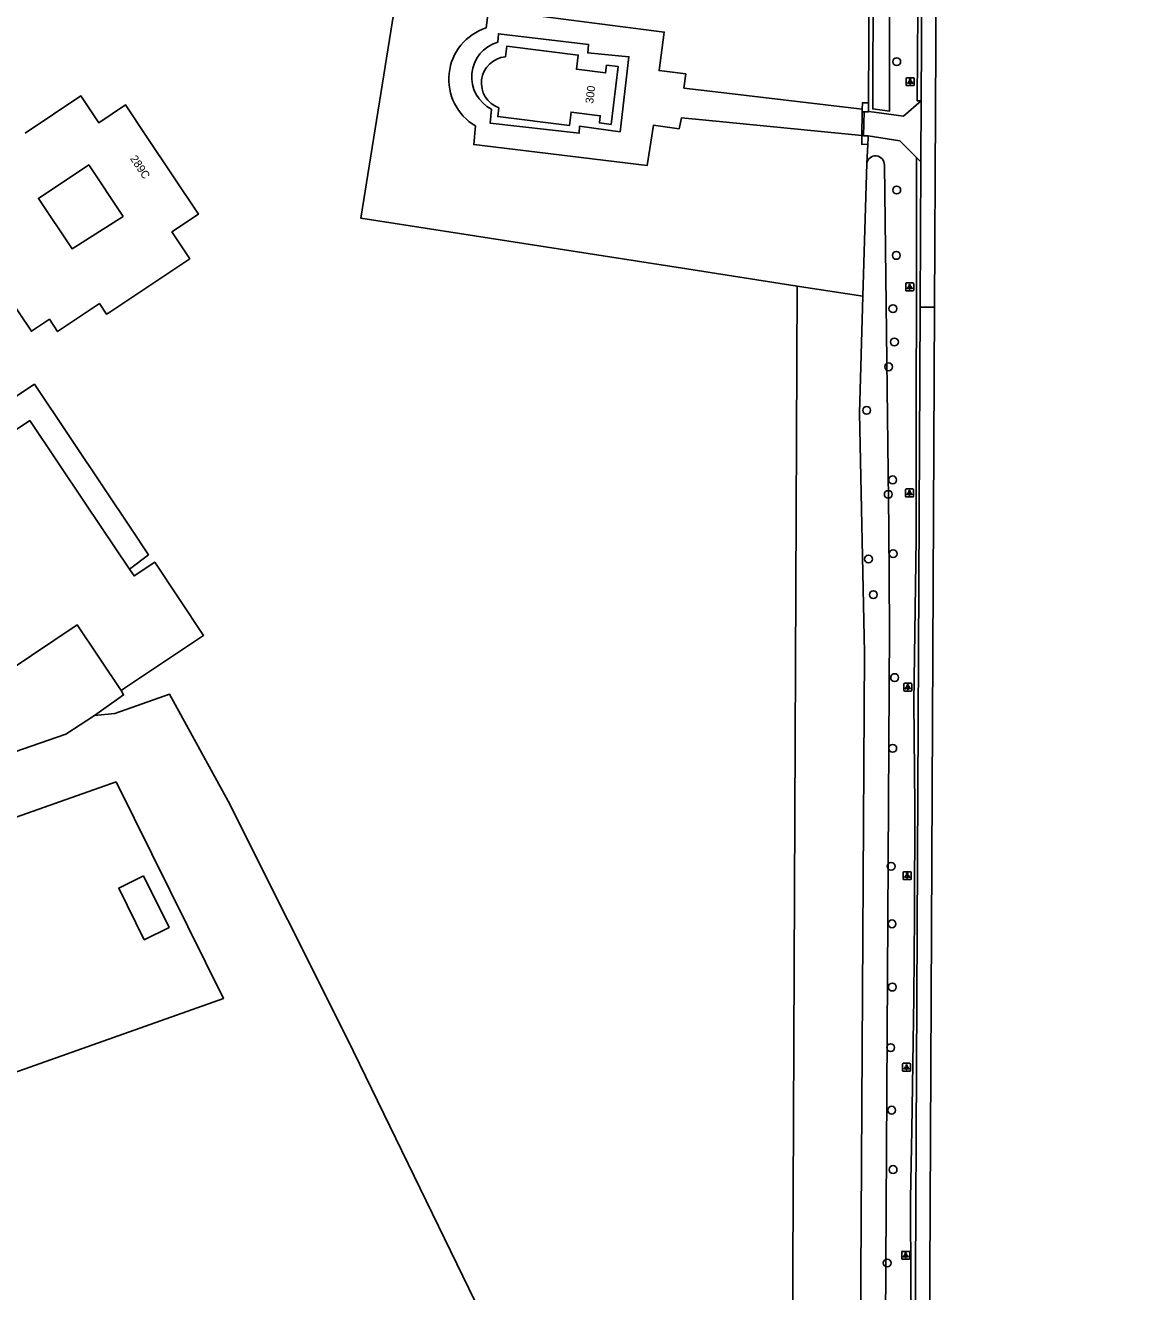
# Model space of a CAD drawing. Extents: x 161486 to 162249, y 379484 to 380829.
# Drawn here: x 162048.6 to 162189.1, y 379904.6 to 380062.8 of the extents above; entities that cross this region are included whole.
import ezdxf

# ---------------------------------------------------------------- set-up
doc = ezdxf.new("R2010")
doc.units = 0
for name, color, linetype in [('IMGEO_Berm_open', 7, 'Continuous'), ('IMGEO_Boom', 7, 'Continuous'), ('IMGEO_Gemengd_bos', 7, 'Continuous'), ('IMGEO_Groenvoorziening', 7, 'Continuous'), ('IMGEO_Hek', 7, 'Continuous'), ('IMGEO_Lichtpunt', 7, 'Continuous'), ('IMGEO_Muur', 7, 'Continuous'), ('IMGEO_Open_loods', 7, 'Continuous'), ('IMGEO_Pand', 7, 'Continuous'), ('IMGEO_Pand_nummerreeks', 7, 'Continuous'), ('IMGEO_Rijbaan_lokaal_gesloten', 7, 'Continuous'), ('IMGEO_Rijbaan_lokaal_open', 7, 'Continuous'), ('IMGEO_Voetpad_onverhard', 7, 'Continuous'), ('IMGEO_Voetpad_open', 7, 'Continuous'), ('IMGEO_Waterloop', 7, 'Continuous')]:
    doc.layers.add(name, color=color, linetype=linetype)

msp = doc.modelspace()

# ---------------------------------------------------------------- linework, layer by layer
at = {"layer": 'IMGEO_Berm_open'}
for points in [[(162160.97, 380126), (162160.6, 380126.01), (162160.08, 380053.39), (162160.58, 380053.39)], [(162160, 380046.34), (162159.93, 379998.61), (162159.67, 379978.26), (162159.77, 379965.28), (162159.72, 379951.67), (162159.64, 379941.33), (162159.41, 379924.8), (162159.24, 379916.22), (162159.3, 379905.37), (162159.36, 379898.12), (162159.33, 379892.94), (162159.2, 379883.11), (162159.17, 379864.34), (162159.14, 379850.29), (162159.1, 379837.23), (162159.23, 379829.37), (162159.84, 379824.17), (162161.31, 379817.95), (162164.03, 379811.11), (162169.53, 379797.84), (162173.19, 379788.7), (162178.2, 379776.44), (162182.56, 379765.37), (162189.13, 379749.56)]]:
    msp.add_lwpolyline(points, dxfattribs=at)
at = {"layer": 'IMGEO_Boom'}
for centre in [(162157.52, 380058.31), (162157.52, 380042.26), (162157.47, 380034.09), (162157.04, 380027.43), (162157.23, 380023.27), (162156.51, 380020.17), (162153.76, 380014.73), (162157, 380006.03), (162156.46, 380004.23), (162157.07, 379996.81), (162153.99, 379996.14), (162154.59, 379991.68), (162157.25, 379981.32), (162157.02, 379972.48), (162156.82, 379957.73), (162156.92, 379950.54), (162156.96, 379942.64), (162156.76, 379935.07), (162156.88, 379927.25), (162157.06, 379919.83), (162156.32, 379908.15)]:
    msp.add_circle(centre, 0.489, dxfattribs=at)
at = {"layer": 'IMGEO_Gemengd_bos'}
for points in [[(162145.08, 380030.26), (162131.29, 380032.41), (162090.52, 380038.76), (162096.79, 380077.74), (162126.58, 380073.2), (162136.34, 380071.8), (162145.26, 380070.52)], [(162154.08, 380069.24), (162153.99, 380053.15)], [(162153.92, 380047.97), (162153.79, 380045.57)], [(162145.08, 380030.26), (162144.39, 379878.92), (162144.3, 379875.03), (162145.91, 379864.83), (162145.98, 379844.58), (162146.46, 379827.24), (162153.13, 379809.49), (162175.64, 379754.71)], [(162153.29, 380028.98), (162145.08, 380030.26)], [(162061.62, 379994.89), (162063.99, 379996.68), (162061.77, 380000), (162058.57, 380004.77), (162049.73, 380017.98), (162039.61, 380011.29), (162037.16, 380014.99), (162029.55, 380026.53), (162029.79, 380026.79)], [(162057.23, 379976.59), (162060.88, 379979.16), (162060.57, 379979.71)], [(162124.28, 379863.96), (162106.31, 379900.26), (162088.83, 379936.23), (162073.95, 379965.89), (162066.62, 379979.25), (162059.78, 379976.85), (162057.23, 379976.59)]]:
    msp.add_lwpolyline(points, dxfattribs=at)
at = {"layer": 'IMGEO_Groenvoorziening'}
for points in [[(162014.17, 379960.6), (162053.65, 379974.23), (162057.23, 379976.59)], [(162059.96, 379968.3), (162013.19, 379951.8), (162022.93, 379923.35), (162073.37, 379941.23), (162059.96, 379968.3)]]:
    msp.add_lwpolyline(points, dxfattribs=at)
at = {"layer": 'IMGEO_Hek'}
for points in [[(162136.34, 380071.8), (162126.58, 380073.2), (162096.79, 380077.74), (162090.52, 380038.76), (162131.29, 380032.41)], [(162154.08, 380069.24), (162153.99, 380053.15)], [(162153.38, 380049.05), (162153.44, 380052.05)], [(162153.92, 380047.97), (162153.79, 380045.57)], [(162059.96, 379968.3), (162013.19, 379951.8), (162022.93, 379923.35), (162073.37, 379941.23), (162059.96, 379968.3)]]:
    msp.add_lwpolyline(points, dxfattribs=at)
at = {"layer": 'IMGEO_Lichtpunt'}
for p, q in [((162158.7, 380056.21), (162158.7, 380055.4)), ((162158.7, 380056.21), (162158.7, 380055.4)), ((162159.6, 380056.3), (162158.79, 380056.3)), ((162159.6, 380056.3), (162158.79, 380056.3)), ((162159.7, 380055.4), (162159.7, 380056.21)), ((162159.7, 380055.4), (162159.7, 380056.21)), ((162158.79, 380055.31), (162159.6, 380055.31)), ((162158.79, 380055.31), (162159.6, 380055.31)), ((162158.64, 380030.55), (162158.64, 380029.74)), ((162158.64, 380030.55), (162158.64, 380029.74)), ((162159.54, 380030.65), (162158.74, 380030.65)), ((162159.54, 380030.65), (162158.74, 380030.65)), ((162159.64, 380029.74), (162159.64, 380030.55)), ((162159.64, 380029.74), (162159.64, 380030.55)), ((162158.74, 380029.65), (162159.54, 380029.65)), ((162158.74, 380029.65), (162159.54, 380029.65)), ((162158.61, 380004.8), (162158.61, 380003.99)), ((162158.61, 380004.8), (162158.61, 380003.99)), ((162159.51, 380004.9), (162158.71, 380004.9)), ((162159.51, 380004.9), (162158.71, 380004.9)), ((162158.71, 380003.9), (162159.51, 380003.9)), ((162158.71, 380003.9), (162159.51, 380003.9)), ((162159.61, 380003.99), (162159.61, 380004.8)), ((162159.61, 380003.99), (162159.61, 380004.8)), ((162158.4, 379980.53), (162158.4, 379979.72)), ((162158.4, 379980.53), (162158.4, 379979.72)), ((162159.3, 379980.62), (162158.5, 379980.62)), ((162159.3, 379980.62), (162158.5, 379980.62)), ((162159.4, 379979.72), (162159.4, 379980.53)), ((162159.4, 379979.72), (162159.4, 379980.53)), ((162158.5, 379979.63), (162159.3, 379979.63)), ((162158.5, 379979.63), (162159.3, 379979.63)), ((162158.33, 379956.97), (162158.33, 379956.16)), ((162158.33, 379956.97), (162158.33, 379956.16)), ((162159.23, 379957.06), (162158.42, 379957.06)), ((162159.23, 379957.06), (162158.42, 379957.06)), ((162159.32, 379956.16), (162159.32, 379956.97)), ((162159.32, 379956.16), (162159.32, 379956.97)), ((162158.42, 379956.07), (162159.23, 379956.07)), ((162158.42, 379956.07), (162159.23, 379956.07)), ((162158.25, 379933.01), (162158.25, 379932.21)), ((162158.25, 379933.01), (162158.25, 379932.21)), ((162159.15, 379933.11), (162158.34, 379933.11)), ((162159.15, 379933.11), (162158.34, 379933.11)), ((162159.25, 379932.21), (162159.25, 379933.01)), ((162159.25, 379932.21), (162159.25, 379933.01)), ((162158.34, 379932.11), (162159.15, 379932.11)), ((162158.34, 379932.11), (162159.15, 379932.11)), ((162158.14, 379909.52), (162158.14, 379908.71)), ((162158.14, 379909.52), (162158.14, 379908.71)), ((162159.04, 379909.61), (162158.24, 379909.61)), ((162159.04, 379909.61), (162158.24, 379909.61)), ((162159.14, 379908.71), (162159.14, 379909.52)), ((162159.14, 379908.71), (162159.14, 379909.52)), ((162158.24, 379908.62), (162159.04, 379908.62)), ((162158.24, 379908.62), (162159.04, 379908.62))]:
    msp.add_line(p, q, dxfattribs=at)
for points in [[(162159.07, 380055.87), (162159.11, 380055.85), (162158.92, 380055.58), (162158.89, 380055.61), (162159.07, 380055.87)], [(162159.28, 380055.85), (162159.32, 380055.87), (162159.51, 380055.61), (162159.47, 380055.58), (162159.28, 380055.85)], [(162159.17, 380055.83), (162159.22, 380055.83), (162159.22, 380055.5), (162159.17, 380055.5), (162159.17, 380055.83)], [(162159.02, 380030.21), (162159.05, 380030.19), (162158.87, 380029.92), (162158.83, 380029.95), (162159.02, 380030.21)], [(162159.12, 380030.17), (162159.17, 380030.17), (162159.17, 380029.84), (162159.12, 380029.84), (162159.12, 380030.17)], [(162159.23, 380030.19), (162159.27, 380030.21), (162159.45, 380029.95), (162159.41, 380029.92), (162159.23, 380030.19)], [(162158.99, 380004.46), (162159.03, 380004.44), (162158.84, 380004.17), (162158.8, 380004.2), (162158.99, 380004.46)], [(162159.09, 380004.42), (162159.14, 380004.42), (162159.14, 380004.09), (162159.09, 380004.09), (162159.09, 380004.42)], [(162159.2, 380004.44), (162159.24, 380004.46), (162159.42, 380004.2), (162159.39, 380004.17), (162159.2, 380004.44)], [(162158.78, 379980.19), (162158.82, 379980.16), (162158.63, 379979.9), (162158.59, 379979.93), (162158.78, 379980.19)], [(162158.88, 379980.14), (162158.93, 379980.14), (162158.93, 379979.82), (162158.88, 379979.82), (162158.88, 379980.14)], [(162158.99, 379980.16), (162159.03, 379980.19), (162159.21, 379979.93), (162159.18, 379979.9), (162158.99, 379980.16)], [(162158.7, 379956.63), (162158.74, 379956.6), (162158.55, 379956.34), (162158.51, 379956.37), (162158.7, 379956.63)], [(162158.8, 379956.58), (162158.85, 379956.58), (162158.85, 379956.26), (162158.8, 379956.26), (162158.8, 379956.58)], [(162158.91, 379956.6), (162158.95, 379956.63), (162159.14, 379956.37), (162159.1, 379956.34), (162158.91, 379956.6)], [(162158.62, 379932.68), (162158.66, 379932.65), (162158.48, 379932.39), (162158.44, 379932.42), (162158.62, 379932.68)], [(162158.73, 379932.63), (162158.77, 379932.63), (162158.77, 379932.31), (162158.73, 379932.31), (162158.73, 379932.63)], [(162158.84, 379932.65), (162158.87, 379932.68), (162159.06, 379932.41), (162159.02, 379932.39), (162158.84, 379932.65)], [(162158.52, 379909.18), (162158.55, 379909.15), (162158.37, 379908.89), (162158.33, 379908.92), (162158.52, 379909.18)], [(162158.62, 379909.13), (162158.67, 379909.13), (162158.67, 379908.81), (162158.62, 379908.81), (162158.62, 379909.13)], [(162158.73, 379909.15), (162158.77, 379909.18), (162158.95, 379908.92), (162158.91, 379908.89), (162158.73, 379909.15)]]:
    msp.add_lwpolyline(points, dxfattribs=at)
for centre in [(162159.2, 380056.01), (162159.14, 380030.35), (162159.11, 380004.6), (162158.9, 379980.33), (162158.83, 379956.77), (162158.75, 379932.81), (162158.64, 379909.32)]:
    msp.add_circle(centre, 0.0994, dxfattribs=at)
for centre, start, end in [((162158.79, 380056.21), 90, 180), ((162158.79, 380056.21), 90, 180), ((162159.6, 380056.21), 0, 90), ((162159.6, 380056.21), 0, 90), ((162158.79, 380055.4), 180, 270), ((162158.79, 380055.4), 180, 270), ((162159.6, 380055.4), 270, 0), ((162159.6, 380055.4), 270, 360), ((162158.74, 380030.55), 90, 180), ((162158.74, 380030.55), 90, 180), ((162159.54, 380030.55), 0, 90), ((162159.54, 380030.55), 0, 90), ((162158.74, 380029.74), 180, 270), ((162158.74, 380029.74), 180, 270), ((162159.54, 380029.74), 270, 0), ((162159.54, 380029.74), 270, 360), ((162158.71, 380004.8), 90, 180), ((162158.71, 380004.8), 90, 180), ((162158.71, 380003.99), 180, 270), ((162158.71, 380003.99), 180, 270), ((162159.51, 380004.8), 0, 90), ((162159.51, 380004.8), 0, 90), ((162159.51, 380003.99), 270, 0), ((162159.51, 380003.99), 270, 360), ((162158.5, 379980.53), 90, 180), ((162158.5, 379980.53), 90, 180), ((162159.3, 379980.53), 0, 90), ((162159.3, 379980.53), 0, 90), ((162158.5, 379979.72), 180, 270), ((162158.5, 379979.72), 180, 270), ((162159.3, 379979.72), 270, 0), ((162159.3, 379979.72), 270, 360), ((162158.42, 379956.97), 90, 180), ((162158.42, 379956.97), 90, 180), ((162158.42, 379956.16), 180, 270), ((162158.42, 379956.16), 180, 270), ((162159.23, 379956.97), 0, 90), ((162159.23, 379956.97), 0, 90), ((162159.23, 379956.16), 270, 0), ((162159.23, 379956.16), 270, 360), ((162158.34, 379933.01), 90, 180), ((162158.34, 379933.01), 90, 180), ((162159.15, 379933.01), 0, 90), ((162159.15, 379933.01), 0, 90), ((162158.34, 379932.21), 180, 270), ((162158.34, 379932.21), 180, 270), ((162159.15, 379932.21), 270, 0), ((162159.15, 379932.21), 270, 360), ((162158.24, 379909.52), 90, 180), ((162158.24, 379909.52), 90, 180), ((162158.24, 379908.71), 180, 270), ((162158.24, 379908.71), 180, 270), ((162159.04, 379909.52), 0, 90), ((162159.04, 379909.52), 0, 90), ((162159.04, 379908.71), 270, 0), ((162159.04, 379908.71), 270, 360)]:
    msp.add_arc(centre, 0.0946, start, end, dxfattribs=at)
at = {"layer": 'IMGEO_Muur'}
for points in [[(162153.21, 380052.37), (162153.22, 380053.16), (162153.99, 380053.15)], [(162153.99, 380053.15), (162153.97, 380052.33), (162153.97, 380052.07)], [(162153.21, 380052.37), (162153.2, 380052.05)], [(162153.44, 380052.05), (162153.2, 380052.05)], [(162153.97, 380052.07), (162153.97, 380052.04), (162153.44, 380052.05)], [(162153.92, 380047.97), (162153.15, 380047.98), (162153.16, 380049.06)], [(162153.16, 380049.06), (162153.38, 380049.05)], [(162153.38, 380049.05), (162153.93, 380049.05)], [(162153.93, 380049.05), (162153.93, 380048.78), (162153.92, 380047.97)]]:
    msp.add_lwpolyline(points, dxfattribs=at)
at = {"layer": 'IMGEO_Open_loods'}
msp.add_lwpolyline([(162063.37, 379956.55), (162060.27, 379955.01), (162063.47, 379948.56), (162066.57, 379950.1), (162063.37, 379956.55)], dxfattribs=at)
at = {"layer": 'IMGEO_Pand'}
for points in [[(162107.79, 380052.53), (162107.65, 380051.44), (162116.62, 380050.34), (162116.82, 380052), (162120.47, 380051.55), (162120.36, 380050.65), (162121.81, 380050.47), (162122.7, 380057.69), (162121.25, 380057.86), (162121.13, 380056.9), (162117.49, 380057.35), (162117.71, 380059.13), (162108.77, 380060.24), (162108.61, 380058.91)], [(162029.79, 380026.79), (162030.57, 380027.31), (162033.47, 380022.96), (162034.02, 380023.33), (162033.42, 380024.22), (162044.62, 380031.71), (162047.82, 380026.92), (162049.37, 380024.6), (162051.61, 380026.1), (162052.64, 380024.56), (162057.87, 380028.06), (162058.76, 380026.74), (162059.28, 380027.09), (162069.15, 380033.68), (162066.92, 380037.02), (162070.24, 380039.24), (162063.74, 380048.97), (162061.11, 380052.91), (162057.78, 380050.68), (162055.55, 380054.02), (162048.58, 380049.35)], [(162060.85, 380038.96), (162056.53, 380045.43), (162050.23, 380041.22), (162054.44, 380034.92), (162060.85, 380038.96)], [(162060.57, 379979.71), (162055.09, 379987.91), (162043.61, 379980.24), (162044.27, 379979.25), (162043.63, 379978.83), (162040.65, 379983.29), (162039.96, 379982.84), (162028.66, 379999.75), (162041.36, 380008.23), (162049.16, 380013.44), (162056.1, 380003.11), (162061.62, 379994.89)], [(162060.57, 379979.71), (162060.98, 379979.99), (162070.88, 379986.6), (162064.77, 379995.74), (162062.2, 379994.03), (162061.62, 379994.89)]]:
    msp.add_lwpolyline(points, dxfattribs=at)
msp.add_arc((162108.9, 380055.63), 3.29, 95.1449, 250.1544, dxfattribs=at)
at = {"layer": 'IMGEO_Rijbaan_lokaal_gesloten'}
for points in [[(162160.58, 380053.39), (162160.97, 380126)], [(162162.73, 380126), (162162.24, 380027.63)], [(162160.55, 380045.8), (162160.58, 380053.39)], [(162160.46, 380027.63), (162160.55, 380045.8)], [(162160.46, 380027.63), (162159.67, 379863.34), (162159.63, 379836.12)], [(162162.24, 380027.63), (162160.46, 380027.63)], [(162162.24, 380027.63), (162161.43, 379863.42), (162161.44, 379833.08), (162161.52, 379829.25), (162161.94, 379825.45), (162162, 379825.11)]]:
    msp.add_lwpolyline(points, dxfattribs=at)
at = {"layer": 'IMGEO_Rijbaan_lokaal_open'}
for points in [[(162160.58, 380053.39), (162158.35, 380051.51), (162154.68, 380052), (162153.97, 380052.07)], [(162153.44, 380052.05), (162153.38, 380049.05)], [(162153.93, 380049.05), (162157.9, 380048.4), (162160, 380046.34)], [(162160, 380046.34), (162160.55, 380045.8)]]:
    msp.add_lwpolyline(points, dxfattribs=at)
at = {"layer": 'IMGEO_Voetpad_onverhard'}
for points in [[(162106.21, 380062.53), (162106.5, 380064.82), (162128.46, 380062.01), (162127.81, 380057.2), (162131.14, 380056.77), (162130.91, 380055), (162134.14, 380054.62), (162153.21, 380052.37)], [(162107.64, 380060.75), (162107.73, 380061.79), (162119, 380060.44), (162118.89, 380059.39), (162124.05, 380058.92), (162122.96, 380049.54)], [(162153.16, 380049.06), (162133.67, 380050.99), (162130.62, 380051.29), (162130.32, 380049.92), (162127.1, 380050.35), (162126.33, 380045.34), (162104.65, 380047.94), (162104.87, 380050.28)], [(162122.96, 380049.54), (162117.88, 380050.26), (162117.83, 380049.37), (162106.71, 380050.6), (162106.87, 380052.36)]]:
    msp.add_lwpolyline(points, dxfattribs=at)
for centre, radius, start, end in [((162108.29, 380056.1), 6.76, 107.9428, 239.577), ((162108.92, 380056.4), 4.53, 106.3767, 243.1557)]:
    msp.add_arc(centre, radius, start, end, dxfattribs=at)
at = {"layer": 'IMGEO_Voetpad_open'}
msp.add_lwpolyline([(162153.2, 380052.05), (162153.16, 380049.06)], dxfattribs=at)
at = {"layer": 'IMGEO_Waterloop'}
for points in [[(162154.32, 380107.66), (162154.52, 380107.63), (162154.68, 380100.65), (162154.58, 380069.17), (162154.53, 380052.39), (162156.62, 380052.13), (162156.66, 380100.1), (162157.05, 380129.92)], [(162153.79, 380045.57), (162153.29, 380028.98)], [(162157.32, 379823.94), (162155.69, 379828.3), (162156.63, 379987.37), (162156.53, 380000), (162155.97, 380045.38)], [(162153.29, 380028.98), (162152.85, 380014.39), (162153.48, 379984.47), (162152.58, 379828.55), (162155.04, 379822.48)]]:
    msp.add_lwpolyline(points, dxfattribs=at)
msp.add_arc((162154.87, 380045.43), 1.1, 357.3577, 172.7549, dxfattribs=at)

# ---------------------------------------------------------------- texts
at = {"layer": 'IMGEO_Pand_nummerreeks'}
for s, rotation, p in [('300', 82.9541, (162119.58, 380053.02)), ('289C', 303.7642, (162061.65, 380046.19))]:
    msp.add_text(s, height=1, rotation=rotation, dxfattribs=at).set_placement(p)

doc.saveas('drawing.dxf')
